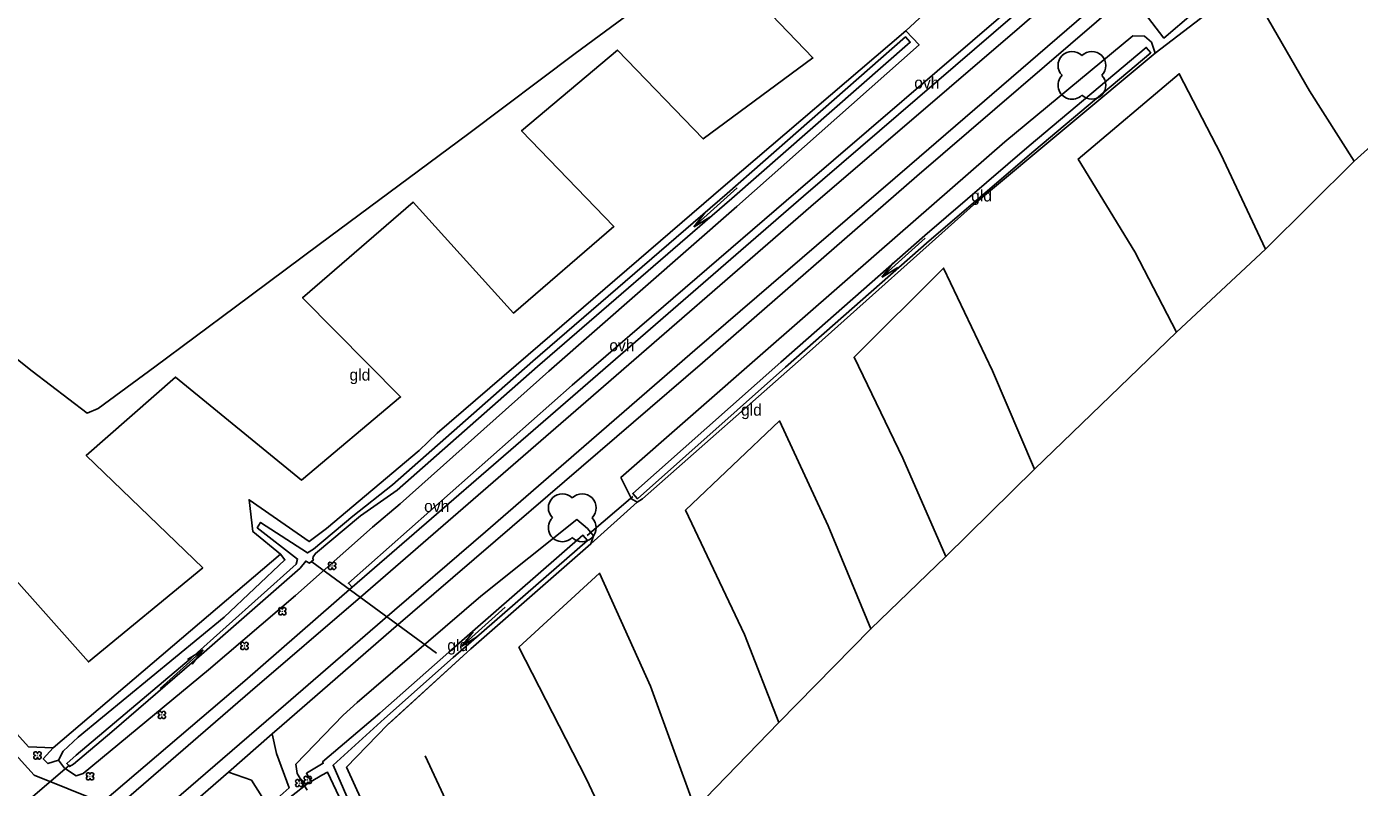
# Model space of a CAD drawing. Extents: x 154825 to 158680, y 370717 to 378075.
# Drawn here: x 156377.5 to 156491.8, y 376474.3 to 376539.5 of the extents above; entities that cross this region are included whole.
import ezdxf

# ---------------------------------------------------------------- set-up
doc = ezdxf.new("R2010")
doc.units = 0
for name, color, linetype in [('boom', 7, 'Continuous'), ('cultuurscheiding', 7, 'Continuous'), ('deelstreep(1-1)', 7, 'Continuous'), ('driehoekmarkering', 7, 'Continuous'), ('duiker lijn', 7, 'Continuous'), ('grasland_productiegrasl(vs)', 7, 'Continuous'), ('haag geschoren', 7, 'Continuous'), ('hoogteverschillijn', 7, 'Continuous'), ('insteek sloot', 7, 'Continuous'), ('maaiveldlijn algemeen - gesloten verharding', 7, 'Continuous'), ('maaiveldlijn algemeen - onverhard', 7, 'Continuous'), ('maaiveldlijn algemeen - open verharding', 7, 'Continuous'), ('onverhard(vs)', 7, 'Continuous'), ('raster - hek', 7, 'Continuous'), ('raster_hekw+inst', 7, 'Continuous'), ('Sloot bodem', 7, 'Continuous'), ('stroomrichting  watergangen', 7, 'Continuous'), ('vlak_Grasland', 7, 'Continuous'), ('vlak_Grazige_vegetatie', 7, 'Continuous')]:
    doc.layers.add(name, color=color, linetype=linetype)

msp = doc.modelspace()

# ---------------------------------------------------------------- linework, layer by layer
at = {"layer": 'boom'}
for centre in [(156403.67, 376493.26), (156399.39, 376489.36), (156396.15, 376486.39), (156389.06, 376480.47), (156378.39, 376476.99), (156382.9, 376475.19), (156401.57, 376474.89), (156400.85, 376474.62)]:
    msp.add_circle(centre, 0.006, dxfattribs=at)
for centre, radius, start, end in [((156467.14, 376536.19), 1.2, 45, 225), ((156468.84, 376536.19), 1.2, 315, 135), ((156467.14, 376534.49), 1.2, 134.7431, 315), ((156468.84, 376534.49), 1.2, 225, 45), ((156423.42, 376498.23), 1.2, 45, 225), ((156425.12, 376498.23), 1.2, 315, 135), ((156423.42, 376496.53), 1.2, 134.7431, 315), ((156425.12, 376496.53), 1.2, 225, 45), ((156403.51, 376493.41), 0.158, 357.075, 272.925), ((156403.51, 376493.1), 0.158, 87.075, 2.925), ((156403.83, 376493.41), 0.158, 267.075, 182.925), ((156403.83, 376493.1), 0.158, 177.075, 92.925), ((156399.24, 376489.52), 0.158, 357.075, 272.925), ((156399.55, 376489.52), 0.158, 267.075, 182.925), ((156399.24, 376489.2), 0.158, 87.075, 2.925), ((156399.55, 376489.2), 0.158, 177.075, 92.925), ((156395.99, 376486.55), 0.158, 357.075, 272.925), ((156395.99, 376486.23), 0.158, 87.075, 2.925), ((156396.31, 376486.55), 0.158, 267.075, 182.925), ((156396.31, 376486.23), 0.158, 177.075, 92.925), ((156388.91, 376480.63), 0.158, 357.075, 272.925), ((156388.91, 376480.31), 0.158, 87.075, 2.925), ((156389.22, 376480.63), 0.158, 267.075, 182.925), ((156389.22, 376480.31), 0.158, 177.075, 92.925), ((156378.23, 376477.15), 0.158, 357.075, 272.925), ((156378.23, 376476.83), 0.158, 87.075, 2.925), ((156378.55, 376477.15), 0.158, 267.075, 182.925), ((156378.55, 376476.83), 0.158, 177.075, 92.925), ((156382.74, 376475.35), 0.158, 357.075, 272.925), ((156382.74, 376475.04), 0.158, 87.075, 2.925), ((156383.06, 376475.35), 0.158, 267.075, 182.925), ((156383.06, 376475.04), 0.158, 177.075, 92.925), ((156400.69, 376474.77), 0.158, 357.075, 272.925), ((156401, 376474.77), 0.158, 267.075, 182.925), ((156401.42, 376475.05), 0.158, 357.075, 272.925), ((156401.42, 376474.73), 0.158, 87.075, 2.925), ((156401.73, 376475.05), 0.158, 267.075, 182.925), ((156401.73, 376474.73), 0.158, 177.075, 92.925), ((156400.69, 376474.46), 0.158, 87.075, 2.925), ((156401, 376474.46), 0.158, 177.075, 92.925)]:
    msp.add_arc(centre, radius, start, end, dxfattribs=at)
at = {"layer": 'cultuurscheiding'}
for points in [[(156478.66, 376540.59), (156474.27, 376537.24)], [(156429.84, 376498.71), (156425.87, 376495.16)]]:
    msp.add_lwpolyline(points, dxfattribs=at)
at = {"layer": 'deelstreep(1-1)'}
for points in [[(156516.83, 376582.62), (156511, 376577.54), (156493.7, 376562.56), (156474.6, 376546.08), (156453.2, 376527.6), (156434.78, 376511.75), (156416.83, 376496.18), (156407.99, 376488.58), (156398.63, 376480.48), (156385.72, 376469.31), (156365.99, 376452.26), (156341.76, 376431.35), (156332.22, 376423.09), (156319.31, 376411.94), (156302.65, 376397.56), (156288.29, 376385.16), (156270.13, 376369.48), (156252.69, 376354.41), (156230.71, 376335.36), (156215.59, 376322.29), (156199.58, 376308.45), (156183.79, 376294.7), (156174.04, 376286.04)], [(156396.64, 376482.44), (156384.5, 376471.95), (156365.43, 376455.45), (156339.64, 376433.19), (156325.08, 376420.64), (156318.27, 376414.74), (156309.76, 376407.44), (156295.49, 376395.09), (156278.82, 376380.65), (156257.66, 376362.34), (156244, 376350.5), (156228.74, 376337.37), (156210.53, 376321.66), (156193.88, 376307.21), (156180.98, 376295.95), (156172.67, 376288.57)]]:
    msp.add_lwpolyline(points, dxfattribs=at)
at = {"layer": 'driehoekmarkering'}
msp.add_lwpolyline([(156396.64, 376482.44), (156406.1, 376490.58), (156425.44, 376507.34), (156444.74, 376524.1), (156462.65, 376539.45), (156481.49, 376555.76), (156502.39, 376573.75), (156505.88, 376576.78), (156514.81, 376584.53), (156517.77, 376587.55), (156517.77, 376587.55), (156517.35, 376588.02), (156517.35, 376588.02), (156515.8, 376585.96), (156514.81, 376584.53)], dxfattribs=at)
at = {"layer": 'duiker lijn'}
for points in [[(156425.56, 376495.87), (156429.48, 376499.2)], [(156401.93, 376493.59), (156412.61, 376485.77)], [(156381.13, 376476.15), (156374.83, 376470.77)], [(156401.75, 376474.73), (156397.61, 376471.49)]]:
    msp.add_lwpolyline(points, dxfattribs=at)
at = {"layer": 'haag geschoren'}
for points in [[(156399.23, 376494.27), (156399.62, 376493.77)], [(156379.75, 376477.63), (156378.88, 376476.71), (156379.29, 376476.29), (156380.2, 376476.58)]]:
    msp.add_lwpolyline(points, dxfattribs=at)
at = {"layer": 'hoogteverschillijn'}
for points in [[(156542.27, 376630.14), (156535.87, 376624.8), (156532.52, 376621.94), (156523.64, 376614.41), (156513.53, 376605.66), (156504.56, 376598.07), (156500.61, 376594.57), (156493.19, 376588.27), (156483.99, 376581.46), (156475.97, 376575.42), (156462.01, 376565.05), (156457.2, 376561.32), (156447.25, 376554.07), (156437.85, 376547.04), (156424.52, 376537.22), (156415.39, 376530.34), (156402.55, 376520.84), (156395.39, 376515.47), (156388.46, 376510.34), (156383.61, 376506.75), (156382.65, 376506.37), (156377.95, 376509.97), (156369.54, 376516.63)], [(156372.18, 376496.89), (156382.76, 376485.02), (156392.57, 376493.09), (156382.57, 376502.73), (156390.22, 376509.45), (156401.03, 376500.62), (156409.54, 376507.75), (156401.14, 376516.26), (156410.62, 376524.47), (156419.24, 376514.94), (156427.85, 376522.38), (156419.92, 376530.58), (156428.14, 376537.51), (156435.5, 376529.89), (156444.92, 376536.84), (156439.24, 376542.75)], [(156429.44, 376466.61), (156425.47, 376475.01), (156419.7, 376486.27), (156426.62, 376492.62), (156430.99, 376482.94), (156434.81, 376472.42), (156441.98, 376479.81), (156439.05, 376487.38), (156433.99, 376498.02), (156442.06, 376505.69), (156446.22, 376496.7), (156449.89, 376487.84), (156456.32, 376494.05), (156452.62, 376502.5), (156448.44, 376511.16), (156456.12, 376518.81), (156460.33, 376510), (156463.92, 376501.56), (156476.1, 376513.3), (156472.54, 376520.19), (156467.66, 376528.16), (156476.34, 376535.48), (156479.92, 376528.57), (156483.75, 376520.44), (156491.35, 376527.99), (156487.52, 376534.02), (156483.15, 376541.58)], [(156411.65, 376476.95), (156416.51, 376466.53)]]:
    msp.add_lwpolyline(points, dxfattribs=at)
at = {"layer": 'insteek sloot'}
for points in [[(156380.2, 376476.58), (156380.7, 376475.91), (156381.7, 376475.25), (156382.3, 376475.43), (156393.06, 376484.33), (156400.52, 376490.7), (156407.12, 376496.57), (156409.5, 376498.59), (156422.26, 376509.95), (156438.39, 376524.08), (156454.02, 376537.97), (156452.9, 376539.15)], [(156429.84, 376498.71), (156429.35, 376499), (156428.45, 376500.83), (156440.61, 376511.49), (156450.61, 376520.22), (156461.39, 376529.64), (156472.37, 376538.74), (156473.37, 376538.71), (156473.95, 376538.18), (156474.27, 376537.24)], [(156474.27, 376537.24), (156458.94, 376524.45), (156444.62, 376511.66), (156430.29, 376499.02), (156429.84, 376498.71)], [(156399.23, 376494.27), (156396.88, 376496.2), (156396.55, 376498.93), (156401.71, 376495.34), (156403.18, 376496.47), (156411.13, 376503.16), (156412.68, 376504.63)], [(156401.53, 376474), (156400.68, 376475.44), (156400.56, 376476.25), (156404.61, 376480.44), (156405.83, 376481.53), (156416.42, 376490.67), (156424.67, 376497.23), (156425.57, 376496.45), (156426.08, 376495.82), (156425.87, 376495.16)], [(156425.87, 376495.16), (156415.57, 376486.13)], [(156399.62, 376493.77), (156394.4, 376488.84), (156381.89, 376478.57), (156380.61, 376477.37), (156380.2, 376476.58)], [(156415.57, 376486.13), (156408.41, 376479.61), (156404.91, 376475.98), (156408.18, 376468.77), (156412.75, 376458.97), (156417.53, 376447.73), (156424.07, 376434.34)], [(156415.57, 376486.13), (156408.55, 376479.73)]]:
    msp.add_lwpolyline(points, dxfattribs=at)
at = {"layer": 'maaiveldlijn algemeen - gesloten verharding'}
for points in [[(156405.38, 376491.44), (156424.74, 376508.18), (156444.1, 376524.96), (156462.04, 376540.39), (156481.02, 376556.77), (156501.77, 376574.81), (156505.17, 376577.69), (156514.72, 376585.84), (156516.78, 376589.09), (156524.13, 376595.28), (156527.39, 376596.88), (156545.24, 376612.17), (156549.62, 376615.83)], [(156471.48, 376541.88), (156453.82, 376526.69), (156435.44, 376510.68), (156417.69, 376495.41), (156408.72, 376487.7), (156399.36, 376479.56), (156398.53, 376478.84)], [(156383.95, 376472.95), (156396.18, 376483.38), (156405.38, 376491.44)], [(156237.38, 376339.6), (156253.19, 376353.26), (156271.08, 376368.68), (156289.08, 376384.27), (156303.76, 376396.95), (156320.09, 376411.16), (156332.73, 376421.99), (156342.37, 376430.35), (156366.77, 376451.41), (156386.5, 376468.35), (156394.77, 376475.56), (156398.53, 376478.84)]]:
    msp.add_lwpolyline(points, dxfattribs=at)
at = {"layer": 'maaiveldlijn algemeen - onverhard'}
msp.add_lwpolyline([(156405.38, 376491.44), (156405.06, 376491.77), (156424.27, 376508.77), (156443.64, 376525.47), (156461.65, 376540.91), (156480.44, 376557.37), (156501.93, 376575.83)], dxfattribs=at)
at = {"layer": 'maaiveldlijn algemeen - open verharding'}
for points in [[(156475.29, 376545.04), (156475.19, 376543.53), (156477.55, 376540.7), (156475.03, 376538.53), (156472.58, 376541.71), (156471.48, 376541.88)], [(156364.32, 376490.52), (156378.11, 376475.29), (156383.95, 376472.95)], [(156398.53, 376478.84), (156398.91, 376477.17), (156399.97, 376474.2), (156398.17, 376472.6), (156396.74, 376474.87), (156394.77, 376475.56)]]:
    msp.add_lwpolyline(points, dxfattribs=at)
at = {"layer": 'raster - hek'}
for points in [[(156498.62, 376579.08), (156488.36, 376569.43), (156483.15, 376564.9), (156466.54, 376550.56), (156456.95, 376542.84), (156455.6, 376541.68), (156452.9, 376539.15)], [(156399.23, 376494.27), (156379.75, 376477.63)], [(156379.75, 376477.63), (156377.62, 376477.73), (156365.33, 376491.41), (156364.32, 376490.52)]]:
    msp.add_lwpolyline(points, dxfattribs=at)
at = {"layer": 'raster_hekw+inst'}
msp.add_lwpolyline([(156452.9, 376539.15), (156437.41, 376525.95), (156420.48, 376511.35), (156412.68, 376504.63)], dxfattribs=at)
at = {"layer": 'Sloot bodem'}
for points in [[(156397.53, 376496.99), (156397.24, 376496.52), (156400.7, 376493.84), (156400.59, 376493.39), (156391.59, 376485.33), (156381.72, 376477.02), (156380.9, 376476.29), (156381.15, 376476.03), (156381.48, 376476.24), (156384.77, 376479.02), (156392.45, 376485.66), (156400.92, 376493.06), (156401.4, 376493.66), (156401.73, 376493.49), (156402.07, 376493.76), (156402, 376493.88), (156402.05, 376494.04), (156402.24, 376494.33), (156406.11, 376497.54), (156409.25, 376499.76), (156421.3, 376510.36), (156437.96, 376524.76), (156453.27, 376538.18), (156452.87, 376538.63), (156437.57, 376525.21), (156420.9, 376510.81), (156408.85, 376500.21), (156405.44, 376497.52), (156402.07, 376494.69), (156401.55, 376494.37), (156397.53, 376496.99), (156397.54, 376496.97)], [(156429.86, 376499.01), (156442.56, 376510.29), (156454.9, 376521.14), (156463.87, 376528.83), (156473.9, 376537.28), (156473.51, 376537.74), (156463.47, 376529.29), (156454.51, 376521.59), (156442.17, 376510.74), (156429.46, 376499.46), (156429.86, 376499.01)], [(156406.23, 376470.52), (156403.75, 376476.15), (156408.15, 376480.16), (156414.06, 376485.4), (156425.57, 376495.43), (156425.18, 376495.88), (156413.67, 376485.85), (156407.76, 376480.61), (156402.85, 376476.44), (156402.91, 376476.32), (156401.46, 376475.47), (156401.87, 376474.76), (156402.78, 376475.29), (156403.28, 376475.55), (156405.75, 376470.3)]]:
    msp.add_lwpolyline(points, dxfattribs=at)
at = {"layer": 'stroomrichting  watergangen'}
for p, q in [((156438.42, 376525.68), (156434.71, 376522.34)), ((156434.71, 376522.34), (156435.68, 376523.58)), ((156434.73, 376522.34), (156436.07, 376523.18)), ((156454.54, 376521.36), (156450.83, 376518.01)), ((156450.83, 376518.01), (156451.8, 376519.26)), ((156450.85, 376518.01), (156452.19, 376518.85)), ((156418.5, 376489.7), (156414.79, 376486.36)), ((156414.79, 376486.36), (156415.76, 376487.61)), ((156414.81, 376486.36), (156416.15, 376487.2)), ((156388.91, 376482.72), (156392.62, 376486.06)), ((156392.6, 376486.06), (156391.26, 376485.22)), ((156392.62, 376486.06), (156391.65, 376484.82))]:
    msp.add_line(p, q, dxfattribs=at)
at = {"layer": 'vlak_Grasland'}
for points in [[(156369.54, 376516.63), (156377.95, 376509.97), (156382.65, 376506.37), (156383.61, 376506.75), (156388.46, 376510.34), (156395.39, 376515.47), (156402.55, 376520.84), (156415.39, 376530.34), (156424.52, 376537.22), (156437.85, 376547.04)], [(156455.6, 376541.68), (156452.9, 376539.15), (156437.41, 376525.95), (156420.48, 376511.35), (156412.68, 376504.63), (156411.13, 376503.16), (156403.18, 376496.47), (156401.71, 376495.34), (156396.55, 376498.93), (156396.88, 376496.2), (156399.23, 376494.27), (156379.75, 376477.63), (156377.62, 376477.73), (156365.33, 376491.41)], [(156498.8, 376534.69), (156491.35, 376527.99), (156483.75, 376520.44), (156476.1, 376513.3), (156463.92, 376501.56), (156456.32, 376494.05), (156449.89, 376487.84), (156441.98, 376479.81), (156434.81, 376472.42), (156429.44, 376466.61), (156420.08, 376457.59), (156417.53, 376447.73), (156412.75, 376458.97), (156408.18, 376468.77), (156404.91, 376475.98), (156408.41, 376479.61), (156415.57, 376486.13), (156425.87, 376495.16), (156429.84, 376498.71), (156430.29, 376499.02), (156444.62, 376511.66), (156458.94, 376524.45), (156474.27, 376537.24), (156478.66, 376540.59)]]:
    msp.add_lwpolyline(points, dxfattribs=at)
at = {"layer": 'vlak_Grazige_vegetatie'}
for points in [[(156365.33, 376491.41), (156377.62, 376477.73), (156379.75, 376477.63), (156378.88, 376476.71), (156379.29, 376476.29), (156380.2, 376476.58), (156380.7, 376475.91), (156381.7, 376475.25), (156382.3, 376475.43), (156393.06, 376484.33), (156400.52, 376490.7), (156407.12, 376496.57), (156409.5, 376498.59), (156422.26, 376509.95), (156438.39, 376524.08), (156454.02, 376537.97), (156452.9, 376539.15), (156455.6, 376541.68)], [(156366.77, 376451.41), (156386.5, 376468.35), (156394.77, 376475.56), (156396.74, 376474.87), (156398.17, 376472.6), (156399.97, 376474.2), (156398.91, 376477.17), (156398.53, 376478.84), (156399.36, 376479.56), (156408.72, 376487.7), (156417.69, 376495.41), (156435.44, 376510.68), (156453.82, 376526.69), (156471.48, 376541.88)], [(156472.58, 376541.71), (156475.03, 376538.53), (156477.55, 376540.7)], [(156461.65, 376540.91), (156443.64, 376525.47), (156424.27, 376508.77), (156405.06, 376491.77), (156405.38, 376491.44), (156396.18, 376483.38), (156383.95, 376472.95), (156378.11, 376475.29), (156364.32, 376490.52)], [(156478.66, 376540.59), (156474.27, 376537.24), (156473.95, 376538.18), (156473.37, 376538.71), (156472.37, 376538.74), (156461.39, 376529.64), (156450.61, 376520.22), (156440.61, 376511.49), (156428.45, 376500.83), (156429.35, 376499), (156429.84, 376498.71), (156425.87, 376495.16), (156426.08, 376495.82), (156425.57, 376496.45), (156424.67, 376497.23), (156416.42, 376490.67), (156405.83, 376481.53), (156404.61, 376480.44), (156400.56, 376476.25), (156400.68, 376475.44), (156401.53, 376474)], [(156401.53, 376474), (156400.68, 376475.44), (156400.56, 376476.25), (156404.61, 376480.44), (156405.83, 376481.53), (156416.42, 376490.67), (156424.67, 376497.23), (156425.57, 376496.45), (156426.08, 376495.82), (156425.87, 376495.16), (156415.57, 376486.13), (156408.41, 376479.61), (156404.91, 376475.98), (156408.18, 376468.77)], [(156406.23, 376470.52), (156403.75, 376476.15), (156408.15, 376480.16), (156414.06, 376485.4), (156425.57, 376495.43), (156425.18, 376495.88), (156413.67, 376485.85), (156407.76, 376480.61), (156402.85, 376476.44), (156402.91, 376476.32), (156401.46, 376475.47), (156401.87, 376474.76), (156402.78, 376475.29), (156403.28, 376475.55), (156405.75, 376470.3)]]:
    msp.add_lwpolyline(points, dxfattribs=at)
for points in [[(156452.9, 376539.15), (156454.02, 376537.97), (156438.39, 376524.08), (156422.26, 376509.95), (156409.5, 376498.59), (156407.12, 376496.57), (156400.52, 376490.7), (156393.06, 376484.33), (156382.3, 376475.43), (156381.7, 376475.25), (156380.7, 376475.91), (156380.2, 376476.58), (156380.61, 376477.37), (156381.89, 376478.57), (156394.4, 376488.84), (156399.62, 376493.77), (156399.23, 376494.27), (156396.88, 376496.2), (156396.55, 376498.93), (156401.71, 376495.34), (156403.18, 376496.47), (156411.13, 376503.16), (156412.68, 376504.63), (156420.48, 376511.35), (156437.41, 376525.95)], [(156473.95, 376538.18), (156474.27, 376537.24), (156458.94, 376524.45), (156444.62, 376511.66), (156430.29, 376499.02), (156429.84, 376498.71), (156429.35, 376499), (156428.45, 376500.83), (156440.61, 376511.49), (156450.61, 376520.22), (156461.39, 376529.64), (156472.37, 376538.74), (156473.37, 376538.71)], [(156405.44, 376497.52), (156402.07, 376494.69), (156401.55, 376494.37), (156397.53, 376496.99), (156397.24, 376496.52), (156400.7, 376493.84), (156400.59, 376493.39), (156391.59, 376485.33), (156381.72, 376477.02), (156380.9, 376476.29), (156381.15, 376476.03), (156381.48, 376476.24), (156384.77, 376479.02), (156392.45, 376485.66), (156400.92, 376493.06), (156401.4, 376493.66), (156401.73, 376493.49), (156402.07, 376493.76), (156402, 376493.88), (156402.05, 376494.04), (156402.24, 376494.33), (156406.11, 376497.54), (156409.25, 376499.76), (156421.3, 376510.36), (156437.96, 376524.76), (156453.27, 376538.18), (156452.87, 376538.63), (156437.57, 376525.21), (156420.9, 376510.81), (156408.85, 376500.21)], [(156429.46, 376499.46), (156429.86, 376499.01), (156442.56, 376510.29), (156454.9, 376521.14), (156463.87, 376528.83), (156473.9, 376537.28), (156473.51, 376537.74), (156463.47, 376529.29), (156454.51, 376521.59), (156442.17, 376510.74)], [(156380.2, 376476.58), (156379.29, 376476.29), (156378.88, 376476.71), (156379.75, 376477.63), (156399.23, 376494.27), (156399.62, 376493.77), (156394.4, 376488.84), (156381.89, 376478.57), (156380.61, 376477.37)]]:
    msp.add_lwpolyline(points, close=True, dxfattribs=at)

# ---------------------------------------------------------------- texts
at = {"layer": 'grasland_productiegrasl(vs)'}
for p in [(156458.49, 376524.52), (156405.16, 376509.15), (156438.75, 376506.14), (156413.55, 376485.94)]:
    msp.add_text('gld', height=1, dxfattribs=at).set_placement(p)
at = {"layer": 'onverhard(vs)'}
for p in [(156453.61, 376534.2), (156427.45, 376511.67), (156411.56, 376497.88)]:
    msp.add_text('ovh', height=1, dxfattribs=at).set_placement(p)

doc.saveas('drawing.dxf')
